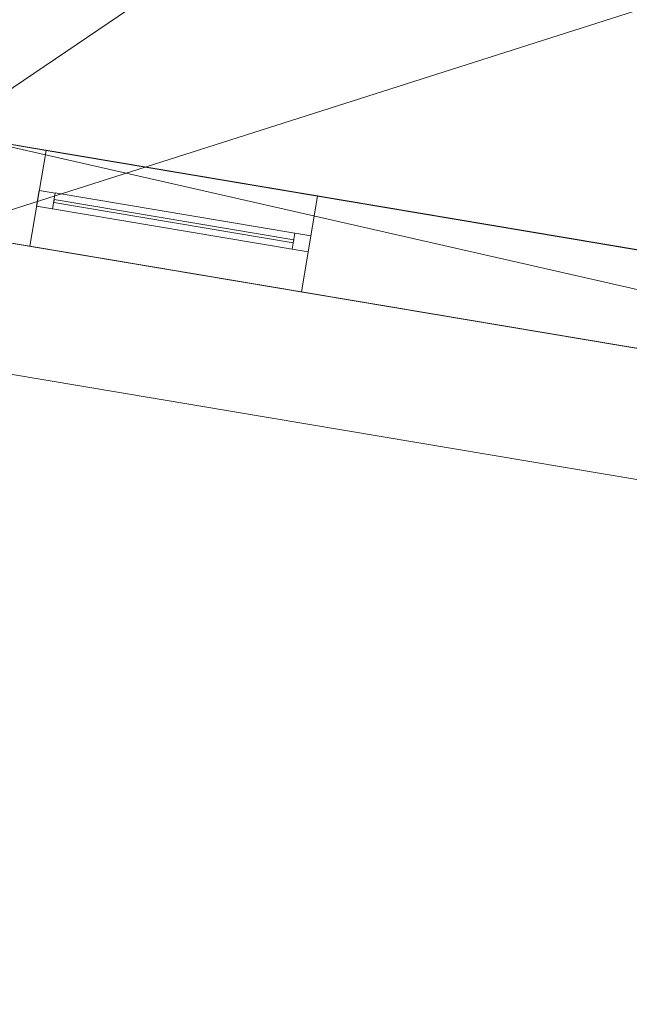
# Model space of a CAD drawing. Header units: millimetres. Extents: x -430348 to -225823, y -86243 to 5084.
# Tile 678 of 1056: x -360520 to -358638, y -8642 to -5601. Entities that reach past the tile are written whole.
import ezdxf

# ---------------------------------------------------------------- set-up
doc = ezdxf.new("R2010")
doc.units = ezdxf.units.MM
for name, color, linetype, lineweight in [('A-GLAZ-CURT', 52, 'Continuous', 9), ('A-GLAZ-CWMG', 51, 'Continuous', 9), ('A-ROOF', 132, 'Continuous', 9), ('A-WALL', 113, 'Continuous', 9)]:
    doc.layers.add(name, color=color, linetype=linetype, lineweight=lineweight)

# ---------------------------------------------------------------- blocks, each defined once
blk = doc.blocks.new('System Panel - Glazed-518837-_3D_ Copy 1')
at = {"layer": 'A-GLAZ-CURT', "transparency": 33554471}
mesh = blk.add_polyface(dxfattribs=at)
corners = [(-375, 5), (-375, 5, 575), (375, 5, 575), (375, 5)]
mesh.append_faces([[corners[k] for k in face] for face in [(2, 3, 0, 1)]])
mesh = blk.add_polyface(dxfattribs=at)
corners = [(375, -5), (-375, -5), (-375, 5), (375, 5)]
mesh.append_faces([[corners[k] for k in face] for face in [(3, 0, 1, 2)]])
mesh = blk.add_polyface(dxfattribs=at)
corners = [(-375, -5, 575), (375, -5, 575), (375, 5, 575), (-375, 5, 575)]
mesh.append_faces([[corners[k] for k in face] for face in [(3, 0, 1, 2)]])
mesh = blk.add_polyface(dxfattribs=at)
corners = [(-375, -5), (-375, -5, 575), (-375, 5, 575), (-375, 5)]
mesh.append_faces([[corners[k] for k in face] for face in [(0, 1, 2, 3)]])
mesh = blk.add_polyface(dxfattribs=at)
corners = [(375, -5, 575), (375, -5), (375, 5), (375, 5, 575)]
mesh.append_faces([[corners[k] for k in face] for face in [(0, 1, 2, 3)]])
mesh = blk.add_polyface(dxfattribs=at)
corners = [(-375, -5), (375, -5), (375, -5, 575), (-375, -5, 575)]
mesh.append_faces([[corners[k] for k in face] for face in [(3, 0, 1, 2)]])
blk = doc.blocks.new('Rectangular Mullion - 50mm x 50mm-353377-_3D_ Copy 1')
at = {"layer": 'A-GLAZ-CWMG'}
mesh = blk.add_polyface(dxfattribs=at)
corners = [(0, 25), (-50, 25), (-50, -25), (0, -25)]
mesh.append_faces([[corners[k] for k in face] for face in [(2, 3, 0, 1)]])
mesh = blk.add_polyface(dxfattribs=at)
corners = [(-50, 25), (0, 25), (0, 25, -500), (-50, 25, -500)]
mesh.append_faces([[corners[k] for k in face] for face in [(3, 0, 1, 2)]])
mesh = blk.add_polyface(dxfattribs=at)
corners = [(-50, -25), (-50, 25), (-50, 25, -500), (-50, -25, -500)]
mesh.append_faces([[corners[k] for k in face] for face in [(0, 1, 2, 3)]])
mesh = blk.add_polyface(dxfattribs=at)
corners = [(0, 25), (0, -25), (0, -25, -500), (0, 25, -500)]
mesh.append_faces([[corners[k] for k in face] for face in [(0, 1, 2, 3)]])
mesh = blk.add_polyface(dxfattribs=at)
corners = [(0, -25), (-50, -25), (-50, -25, -500), (0, -25, -500)]
mesh.append_faces([[corners[k] for k in face] for face in [(3, 0, 1, 2)]])
blk = doc.blocks.new('Rectangular Mullion - 50mm x 50mm-285748-_3D_ Copy 1')
at = {"layer": 'A-GLAZ-CWMG'}
mesh = blk.add_polyface(dxfattribs=at)
corners = [(0, 25), (-50, 25), (-50, -25), (0, -25)]
mesh.append_faces([[corners[k] for k in face] for face in [(3, 0, 1, 2)]])
mesh = blk.add_polyface(dxfattribs=at)
corners = [(0, 25, -750), (0, -25, -750), (-50, -25, -750), (-50, 25, -750)]
mesh.append_faces([[corners[k] for k in face] for face in [(3, 0, 1, 2)]])
mesh = blk.add_polyface(dxfattribs=at)
corners = [(-50, 25), (0, 25), (0, 25, -750), (-50, 25, -750)]
mesh.append_faces([[corners[k] for k in face] for face in [(0, 1, 2, 3)]])
mesh = blk.add_polyface(dxfattribs=at)
corners = [(-50, -25), (-50, 25), (-50, 25, -750), (-50, -25, -750)]
mesh.append_faces([[corners[k] for k in face] for face in [(0, 1, 2, 3)]])
mesh = blk.add_polyface(dxfattribs=at)
corners = [(0, 25), (0, -25), (0, -25, -750), (0, 25, -750)]
mesh.append_faces([[corners[k] for k in face] for face in [(0, 1, 2, 3)]])
mesh = blk.add_polyface(dxfattribs=at)
corners = [(0, -25), (-50, -25), (-50, -25, -750), (0, -25, -750)]
mesh.append_faces([[corners[k] for k in face] for face in [(0, 1, 2, 3)]])
blk = doc.blocks.new('Rectangular Mullion - 50mm x 50mm-386278-_3D_ Copy 1')
at = {"layer": 'A-GLAZ-CWMG'}
mesh = blk.add_polyface(dxfattribs=at)
corners = [(0, 25), (-50, 25), (-50, -25), (0, -25)]
mesh.append_faces([[corners[k] for k in face] for face in [(2, 3, 0, 1)]])
mesh = blk.add_polyface(dxfattribs=at)
corners = [(-50, 25), (0, 25), (0, 25, -650), (-50, 25, -650)]
mesh.append_faces([[corners[k] for k in face] for face in [(3, 0, 1, 2)]])
mesh = blk.add_polyface(dxfattribs=at)
corners = [(-50, -25), (-50, 25), (-50, 25, -650), (-50, -25, -650)]
mesh.append_faces([[corners[k] for k in face] for face in [(3, 0, 1, 2)]])
mesh = blk.add_polyface(dxfattribs=at)
corners = [(0, 25), (0, -25), (0, -25, -650), (0, 25, -650)]
mesh.append_faces([[corners[k] for k in face] for face in [(3, 0, 1, 2)]])
mesh = blk.add_polyface(dxfattribs=at)
corners = [(0, -25), (-50, -25), (-50, -25, -650), (0, -25, -650)]
mesh.append_faces([[corners[k] for k in face] for face in [(3, 0, 1, 2)]])
blk = doc.blocks.new('Rectangular Mullion - 50mm x 50mm-285749-_3D_ Copy 1')
at = {"layer": 'A-GLAZ-CWMG'}
mesh = blk.add_polyface(dxfattribs=at)
corners = [(0, 25), (-50, 25), (-50, -25), (0, -25)]
mesh.append_faces([[corners[k] for k in face] for face in [(2, 3, 0, 1)]])
mesh = blk.add_polyface(dxfattribs=at)
corners = [(0, 25, -750), (0, -25, -750), (-50, -25, -750), (-50, 25, -750)]
mesh.append_faces([[corners[k] for k in face] for face in [(0, 1, 2, 3)]])
mesh = blk.add_polyface(dxfattribs=at)
corners = [(-50, 25), (0, 25), (0, 25, -750), (-50, 25, -750)]
mesh.append_faces([[corners[k] for k in face] for face in [(0, 1, 2, 3)]])
mesh = blk.add_polyface(dxfattribs=at)
corners = [(-50, -25), (-50, 25), (-50, 25, -750), (-50, -25, -750)]
mesh.append_faces([[corners[k] for k in face] for face in [(0, 1, 2, 3)]])
mesh = blk.add_polyface(dxfattribs=at)
corners = [(0, 25), (0, -25), (0, -25, -750), (0, 25, -750)]
mesh.append_faces([[corners[k] for k in face] for face in [(0, 1, 2, 3)]])
mesh = blk.add_polyface(dxfattribs=at)
corners = [(0, -25), (-50, -25), (-50, -25, -750), (0, -25, -750)]
mesh.append_faces([[corners[k] for k in face] for face in [(0, 1, 2, 3)]])
blk = doc.blocks.new('System Panel - Glazed-518839-_3D_ Copy 1')
at = {"layer": 'A-GLAZ-CURT', "transparency": 33554471}
mesh = blk.add_polyface(dxfattribs=at)
corners = [(-375, 5), (-375, 5, 425), (375, 5, 425), (375, 5)]
mesh.append_faces([[corners[k] for k in face] for face in [(2, 3, 0, 1)]])
mesh = blk.add_polyface(dxfattribs=at)
corners = [(375, -5), (-375, -5), (-375, 5), (375, 5)]
mesh.append_faces([[corners[k] for k in face] for face in [(3, 0, 1, 2)]])
mesh = blk.add_polyface(dxfattribs=at)
corners = [(-375, -5, 425), (375, -5, 425), (375, 5, 425), (-375, 5, 425)]
mesh.append_faces([[corners[k] for k in face] for face in [(3, 0, 1, 2)]])
mesh = blk.add_polyface(dxfattribs=at)
corners = [(-375, -5), (-375, -5, 425), (-375, 5, 425), (-375, 5)]
mesh.append_faces([[corners[k] for k in face] for face in [(0, 1, 2, 3)]])
mesh = blk.add_polyface(dxfattribs=at)
corners = [(375, -5, 425), (375, -5), (375, 5), (375, 5, 425)]
mesh.append_faces([[corners[k] for k in face] for face in [(0, 1, 2, 3)]])
mesh = blk.add_polyface(dxfattribs=at)
corners = [(-375, -5), (375, -5), (375, -5, 425), (-375, -5, 425)]
mesh.append_faces([[corners[k] for k in face] for face in [(3, 0, 1, 2)]])
blk = doc.blocks.new('Rectangular Mullion - 50mm x 50mm-386504-_3D_ Copy 1')
at = {"layer": 'A-GLAZ-CWMG'}
mesh = blk.add_polyface(dxfattribs=at)
corners = [(0, 25, -650), (0, -25, -650), (-50, -25, -650), (-50, 25, -650)]
mesh.append_faces([[corners[k] for k in face] for face in [(3, 0, 1, 2)]])
mesh = blk.add_polyface(dxfattribs=at)
corners = [(-50, 25), (0, 25), (0, 25, -650), (-50, 25, -650)]
mesh.append_faces([[corners[k] for k in face] for face in [(3, 0, 1, 2)]])
mesh = blk.add_polyface(dxfattribs=at)
corners = [(-50, -25), (-50, 25), (-50, 25, -650), (-50, -25, -650)]
mesh.append_faces([[corners[k] for k in face] for face in [(3, 0, 1, 2)]])
mesh = blk.add_polyface(dxfattribs=at)
corners = [(0, 25), (0, -25), (0, -25, -650), (0, 25, -650)]
mesh.append_faces([[corners[k] for k in face] for face in [(3, 0, 1, 2)]])
mesh = blk.add_polyface(dxfattribs=at)
corners = [(0, -25), (-50, -25), (-50, -25, -650), (0, -25, -650)]
mesh.append_faces([[corners[k] for k in face] for face in [(3, 0, 1, 2)]])
blk = doc.blocks.new('Rectangular Mullion - 50mm x 50mm-353384-_3D_ Copy 1')
at = {"layer": 'A-GLAZ-CWMG'}
mesh = blk.add_polyface(dxfattribs=at)
corners = [(0, 25, -500), (0, -25, -500), (-50, -25, -500), (-50, 25, -500)]
mesh.append_faces([[corners[k] for k in face] for face in [(0, 1, 2, 3)]])
mesh = blk.add_polyface(dxfattribs=at)
corners = [(-50, 25), (0, 25), (0, 25, -500), (-50, 25, -500)]
mesh.append_faces([[corners[k] for k in face] for face in [(3, 0, 1, 2)]])
mesh = blk.add_polyface(dxfattribs=at)
corners = [(-50, -25), (-50, 25), (-50, 25, -500), (-50, -25, -500)]
mesh.append_faces([[corners[k] for k in face] for face in [(3, 0, 1, 2)]])
mesh = blk.add_polyface(dxfattribs=at)
corners = [(0, 25), (0, -25), (0, -25, -500), (0, 25, -500)]
mesh.append_faces([[corners[k] for k in face] for face in [(3, 0, 1, 2)]])
mesh = blk.add_polyface(dxfattribs=at)
corners = [(0, -25), (-50, -25), (-50, -25, -500), (0, -25, -500)]
mesh.append_faces([[corners[k] for k in face] for face in [(3, 0, 1, 2)]])
blk = doc.blocks.new('Rectangular Mullion - 50mm x 50mm-285750-_3D_ Copy 1')
at = {"layer": 'A-GLAZ-CWMG'}
mesh = blk.add_polyface(dxfattribs=at)
corners = [(25, 25), (-25, 25), (-25, -25), (25, -25)]
mesh.append_faces([[corners[k] for k in face] for face in [(2, 3, 0, 1)]])
mesh = blk.add_polyface(dxfattribs=at)
corners = [(25, 25, -750), (25, -25, -750), (-25, -25, -750), (-25, 25, -750)]
mesh.append_faces([[corners[k] for k in face] for face in [(0, 1, 2, 3)]])
mesh = blk.add_polyface(dxfattribs=at)
corners = [(-25, 25), (25, 25), (25, 25, -750), (-25, 25, -750)]
mesh.append_faces([[corners[k] for k in face] for face in [(0, 1, 2, 3)]])
mesh = blk.add_polyface(dxfattribs=at)
corners = [(-25, -25), (-25, 25), (-25, 25, -750), (-25, -25, -750)]
mesh.append_faces([[corners[k] for k in face] for face in [(0, 1, 2, 3)]])
mesh = blk.add_polyface(dxfattribs=at)
corners = [(25, 25), (25, -25), (25, -25, -750), (25, 25, -750)]
mesh.append_faces([[corners[k] for k in face] for face in [(0, 1, 2, 3)]])
mesh = blk.add_polyface(dxfattribs=at)
corners = [(25, -25), (-25, -25), (-25, -25, -750), (25, -25, -750)]
mesh.append_faces([[corners[k] for k in face] for face in [(0, 1, 2, 3)]])

msp = doc.modelspace()

# ---------------------------------------------------------------- block references
at = {"layer": 'A-GLAZ-CURT', "transparency": 33554471, "rotation": 350.4526997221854}
for name, p in [('System Panel - Glazed-518837-_3D_ Copy 1', (-360044.5, -6223.4, 62157.6)), ('System Panel - Glazed-518839-_3D_ Copy 1', (-360044.5, -6223.4, 62782.6))]:
    msp.add_blockref(name, p, dxfattribs=at)
at = {"layer": 'A-GLAZ-CWMG', "rotation": 170.4526997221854}
for name, p in [('Rectangular Mullion - 50mm x 50mm-353377-_3D_ Copy 1', (-360463.6, -6152.9, 63257.6)), ('Rectangular Mullion - 50mm x 50mm-386504-_3D_ Copy 1', (-360463.6, -6152.9, 62757.6))]:
    msp.add_blockref(name, p, dxfattribs=at)
at = {"layer": 'A-GLAZ-CWMG', "extrusion": (0.986149, -0.165862, 0), "rotation": 90}
for name, p in [('Rectangular Mullion - 50mm x 50mm-285748-_3D_ Copy 1', (-65854.8, 63257.6, -353650.3)), ('Rectangular Mullion - 50mm x 50mm-285750-_3D_ Copy 1', (-65854.8, 62757.6, -353650.3))]:
    msp.add_blockref(name, p, dxfattribs=at)
at = {"layer": 'A-GLAZ-CWMG', "extrusion": (-0.986149, 0.165862, 0), "rotation": 270}
msp.add_blockref('Rectangular Mullion - 50mm x 50mm-285749-_3D_ Copy 1', (65854.8, 62107.6, 354400.3), dxfattribs=at)
at = {"layer": 'A-GLAZ-CWMG', "extrusion": (0, 0, -1), "rotation": 189.5473002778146}
for name, p in [('Rectangular Mullion - 50mm x 50mm-386278-_3D_ Copy 1', (359625.4, -6293.9, -62107.6)), ('Rectangular Mullion - 50mm x 50mm-353384-_3D_ Copy 1', (359625.4, -6293.9, -62757.6))]:
    msp.add_blockref(name, p, dxfattribs=at)

# ---------------------------------------------------------------- meshes
at = {"layer": 'A-ROOF'}
mesh = msp.add_polyface(dxfattribs=at)
corners = [(-360412.7, 480.5, 63357.6), (-360412.7, 480.5, 63257.6), (-361590.3, -6521.1, 63257.6), (-361590.3, -6521.1, 63357.6)]
mesh.append_faces([[corners[k] for k in face] for face in [(3, 0, 1, 2)]])
mesh = msp.add_polyface(dxfattribs=at)
corners = [(-360412.7, 480.5, 63357.6), (-361590.3, -6521.1, 63357.6), (-357333, -3637.3, 65907.6)]
mesh.append_faces([[corners[k] for k in face] for face in [(1, 2, 0)]])
mesh = msp.add_polyface(dxfattribs=at)
corners = [(-361590.3, -6521.1, 63257.6), (-360412.7, 480.5, 63257.6), (-357333, -3637.3, 65807.6)]
mesh.append_faces([[corners[k] for k in face] for face in [(1, 2, 0)]])
mesh = msp.add_polyface(dxfattribs=at)
corners = [(-335956.2, -3632.8, 63357.6), (-360412.7, 480.5, 63357.6), (-357333, -3637.3, 65907.6), (-355277.9, -3983, 65907.6), (-355180.4, -3403.2, 65485.3), (-354376.7, -3538.4, 65485.3), (-354474.2, -4118.1, 65907.6), (-343029.9, -6043, 65907.6), (-342932.4, -5463.2, 65485.3), (-342128.7, -5598.4, 65485.3), (-342226.2, -6178.1, 65907.6), (-340055.7, -6543.2, 65907.6)]
mesh.append_faces([[corners[k] for k in face] for face in [(4, 1, 2, 3)]], dxfattribs={"vtx0": -1})
mesh.append_faces([[corners[k] for k in face] for face in [(1, 4, 5, 0)]], dxfattribs={"vtx0": -1, "vtx2": -1})
mesh.append_faces([[corners[k] for k in face] for face in [(11, 0, 9, 10), (7, 8, 5, 6)]], dxfattribs={"vtx1": -1})
mesh.append_faces([[corners[k] for k in face] for face in [(8, 9, 0, 5)]], dxfattribs={"vtx1": -1, "vtx2": -1, "vtx3": -1})
mesh = msp.add_polyface(dxfattribs=at)
corners = [(-360412.7, 480.5, 63257.6), (-335956.2, -3632.8, 63257.6), (-340055.7, -6543.2, 65807.6), (-342226.2, -6178.1, 65807.6), (-342128.7, -5598.4, 65385.3), (-342932.4, -5463.2, 65385.3), (-343029.9, -6043, 65807.6), (-354474.2, -4118.1, 65807.6), (-354376.7, -3538.4, 65385.3), (-355180.4, -3403.2, 65385.3), (-355277.9, -3983, 65807.6), (-357333, -3637.3, 65807.6)]
mesh.append_faces([[corners[k] for k in face] for face in [(4, 1, 2, 3), (8, 5, 6, 7)]], dxfattribs={"vtx0": -1})
mesh.append_faces([[corners[k] for k in face] for face in [(1, 4, 5, 8)]], dxfattribs={"vtx0": -1, "vtx2": -1, "vtx3": -1})
mesh.append_faces([[corners[k] for k in face] for face in [(11, 0, 9, 10)]], dxfattribs={"vtx1": -1})
mesh.append_faces([[corners[k] for k in face] for face in [(8, 9, 0, 1)]], dxfattribs={"vtx1": -1, "vtx3": -1})
mesh = msp.add_polyface(dxfattribs=at)
corners = [(-361590.3, -6521.1, 63357.6), (-337133.8, -10634.5, 63357.6), (-340055.7, -6543.2, 65907.6), (-342226.2, -6178.1, 65907.6), (-342319.5, -6732.4, 65503.9), (-343123.2, -6597.3, 65503.9), (-343029.9, -6043, 65907.6), (-354474.2, -4118.1, 65907.6), (-354567.4, -4672.4, 65503.9), (-355371.1, -4537.3, 65503.9), (-355277.9, -3983, 65907.6), (-357333, -3637.3, 65907.6)]
mesh.append_faces([[corners[k] for k in face] for face in [(4, 1, 2, 3)]], dxfattribs={"vtx0": -1})
mesh.append_faces([[corners[k] for k in face] for face in [(1, 4, 5, 8)]], dxfattribs={"vtx0": -1, "vtx2": -1, "vtx3": -1})
mesh.append_faces([[corners[k] for k in face] for face in [(11, 0, 9, 10)]], dxfattribs={"vtx1": -1})
mesh.append_faces([[corners[k] for k in face] for face in [(8, 9, 0, 1)]], dxfattribs={"vtx1": -1, "vtx3": -1})
mesh.append_faces([[corners[k] for k in face] for face in [(6, 7, 8, 5)]], dxfattribs={"vtx2": -1})
mesh = msp.add_polyface(dxfattribs=at)
corners = [(-337133.8, -10634.5, 63257.6), (-361590.3, -6521.1, 63257.6), (-357333, -3637.3, 65807.6), (-355277.9, -3983, 65807.6), (-355371.1, -4537.3, 65403.9), (-354567.4, -4672.4, 65403.9), (-354474.2, -4118.1, 65807.6), (-343029.9, -6043, 65807.6), (-343123.2, -6597.3, 65403.9), (-342319.5, -6732.4, 65403.9), (-342226.2, -6178.1, 65807.6), (-340055.7, -6543.2, 65807.6)]
mesh.append_faces([[corners[k] for k in face] for face in [(4, 1, 2, 3)]], dxfattribs={"vtx0": -1})
mesh.append_faces([[corners[k] for k in face] for face in [(1, 4, 5, 0)]], dxfattribs={"vtx0": -1, "vtx2": -1})
mesh.append_faces([[corners[k] for k in face] for face in [(11, 0, 9, 10)]], dxfattribs={"vtx1": -1})
mesh.append_faces([[corners[k] for k in face] for face in [(8, 9, 0, 5)]], dxfattribs={"vtx1": -1, "vtx2": -1, "vtx3": -1})
mesh.append_faces([[corners[k] for k in face] for face in [(5, 6, 7, 8)]], dxfattribs={"vtx3": -1})
mesh = msp.add_polyface(dxfattribs=at)
corners = [(-361793.8, -10745.9, 61168.1), (-361030.9, -6209.6, 61282.7), (-355459.1, -7146.7, 61282.7), (-356222.1, -11683, 61168.1)]
mesh.append_faces([[corners[k] for k in face] for face in [(0, 1, 2, 3)]])
mesh = msp.add_polyface(dxfattribs=at)
corners = [(-361030.9, -6209.6, 61382.7), (-361793.8, -10745.9, 61268.1), (-356222.1, -11683, 61268.1), (-355459.1, -7146.7, 61382.7)]
mesh.append_faces([[corners[k] for k in face] for face in [(3, 0, 1, 2)]])
mesh = msp.add_polyface(dxfattribs=at)
corners = [(-361030.9, -6209.6, 61382.7), (-355459.1, -7146.7, 61382.7), (-355459.1, -7146.7, 61282.7), (-361030.9, -6209.6, 61282.7)]
mesh.append_faces([[corners[k] for k in face] for face in [(0, 1, 2, 3)]])
mesh = msp.add_polyface(dxfattribs=at)
corners = [(-361590.3, -6521.1, 63357.6), (-361590.3, -6521.1, 63257.6), (-337133.8, -10634.5, 63257.6), (-337133.8, -10634.5, 63357.6)]
mesh.append_faces([[corners[k] for k in face] for face in [(0, 1, 2, 3)]])
at = {"layer": 'A-WALL'}
mesh = msp.add_polyface(dxfattribs=at)
corners = [(-359985.9, 3.1, 58457.6), (-361030.9, -6209.6, 58457.6), (-361030.9, -6209.6, 61282.7), (-361030.9, -6209.6, 63544.9), (-361018.1, -6133.5, 63600.4), (-359998.7, -72.9, 63600.4), (-359985.9, 3.1, 63544.9), (-360491.8, -3004.6, 59539.2), (-360491.8, -3004.6, 60271.8), (-360583, -3547, 60271.8), (-360583, -3547, 59539.2)]
mesh.append_faces([[corners[k] for k in face] for face in [(0, 7, 8), (7, 0, 1, 10), (2, 9, 10, 1)]], dxfattribs={"vtx0": -1, "vtx2": -1})
mesh.append_faces([[corners[k] for k in face] for face in [(8, 5, 6, 0)]], dxfattribs={"vtx0": -1, "vtx3": -1})
mesh.append_faces([[corners[k] for k in face] for face in [(4, 5, 8, 9)]], dxfattribs={"vtx1": -1, "vtx3": -1})
mesh.append_faces([[corners[k] for k in face] for face in [(2, 3, 4, 9)]], dxfattribs={"vtx2": -1, "vtx3": -1})
mesh = msp.add_polyface(dxfattribs=at)
corners = [(-359690.1, -46.6, 58457.6), (-359739.8, -342.5, 58457.6), (-360685.3, -5963.5, 58457.6), (-360735, -6259.4, 58457.6), (-361030.9, -6209.6, 58457.6), (-359985.9, 3.1, 58457.6)]
mesh.append_faces([[corners[k] for k in face] for face in [(4, 5, 2, 3)]], dxfattribs={"vtx1": -1})
mesh.append_faces([[corners[k] for k in face] for face in [(5, 0, 1, 2)]], dxfattribs={"vtx3": -1})
mesh = msp.add_polyface(dxfattribs=at)
corners = [(-360735, -6259.4, 58457.6), (-360685.3, -5963.5, 58457.6), (-359739.8, -342.5, 58457.6), (-359690.1, -46.6, 58457.6), (-359690.1, -46.6, 63544.9), (-359739.8, -342.5, 63760.4), (-359750.4, -405, 63806), (-360674.7, -5900.9, 63806), (-360685.3, -5963.5, 63760.4), (-360735, -6259.4, 63544.9), (-360735, -6259.4, 61282.7), (-360196, -3054.4, 60271.8), (-360196, -3054.4, 59539.2), (-360287.2, -3596.8, 59539.2), (-360287.2, -3596.8, 60271.8)]
mesh.append_faces([[corners[k] for k in face] for face in [(4, 2, 3)]], dxfattribs={"vtx0": -1})
mesh.append_faces([[corners[k] for k in face] for face in [(14, 1, 13)]], dxfattribs={"vtx0": -1, "vtx1": -1})
mesh.append_faces([[corners[k] for k in face] for face in [(7, 10, 14, 11)]], dxfattribs={"vtx0": -1, "vtx1": -1, "vtx3": -1})
mesh.append_faces([[corners[k] for k in face] for face in [(6, 7, 11, 5), (4, 5, 11)]], dxfattribs={"vtx1": -1, "vtx2": -1})
mesh.append_faces([[corners[k] for k in face] for face in [(11, 12, 2, 4)]], dxfattribs={"vtx1": -1, "vtx2": -1, "vtx3": -1})
mesh.append_faces([[corners[k] for k in face] for face in [(12, 13, 1, 2)]], dxfattribs={"vtx1": -1, "vtx3": -1})
mesh.append_faces([[corners[k] for k in face] for face in [(8, 9, 10, 7)]], dxfattribs={"vtx2": -1})
mesh.append_faces([[corners[k] for k in face] for face in [(10, 0, 1, 14)]], dxfattribs={"vtx2": -1, "vtx3": -1})
mesh = msp.add_polyface(dxfattribs=at)
corners = [(-360674.7, -5900.9, 63806), (-359750.4, -405, 63806), (-359998.7, -72.9, 63600.4), (-361018.1, -6133.5, 63600.4)]
mesh.append_faces([[corners[k] for k in face] for face in [(2, 3, 0, 1)]])
mesh = msp.add_polyface(dxfattribs=at)
corners = [(-337856.4, -10107.3, 58457.6), (-337918.4, -10096.9, 58457.6), (-341603.7, -9477.1, 58457.6), (-341899.6, -9427.3, 58457.6), (-350281.8, -8017.5, 58457.6), (-350577.7, -7967.7, 58457.6), (-353486.8, -7478.4, 58457.6), (-353782.7, -7428.7, 58457.6), (-355557.7, -7130.1, 58457.6), (-355853.6, -7080.4, 58457.6), (-360735, -6259.4, 58457.6), (-360685.3, -5963.5, 58457.6), (-350133.5, -7738.2, 58457.6), (-349837.6, -7788, 58457.6), (-348703.5, -7978.7, 58457.6), (-348407.7, -8028.5, 58457.6), (-337806.6, -9811.5, 58457.6)]
mesh.append_faces([[corners[k] for k in face] for face in [(11, 8, 9, 10)]], dxfattribs={"vtx0": -1})
mesh.append_faces([[corners[k] for k in face] for face in [(5, 12, 4)]], dxfattribs={"vtx0": -1, "vtx1": -1})
mesh.append_faces([[corners[k] for k in face] for face in [(12, 7, 8, 11), (16, 2, 3, 15), (4, 14, 15, 3)]], dxfattribs={"vtx0": -1, "vtx2": -1})
mesh.append_faces([[corners[k] for k in face] for face in [(12, 5, 6, 7)]], dxfattribs={"vtx0": -1, "vtx3": -1})
mesh.append_faces([[corners[k] for k in face] for face in [(13, 14, 4, 12)]], dxfattribs={"vtx1": -1, "vtx2": -1})
mesh.append_faces([[corners[k] for k in face] for face in [(16, 0, 1, 2)]], dxfattribs={"vtx3": -1})
mesh = msp.add_polyface(dxfattribs=at)
corners = [(-360735, -6259.4, 63544.9), (-337856.4, -10107.3, 63544.9), (-337806.6, -9811.5, 63760.4), (-360685.3, -5963.5, 63760.4)]
mesh.append_faces([[corners[k] for k in face] for face in [(2, 3, 0, 1)]])
mesh = msp.add_polyface(dxfattribs=at)
corners = [(-337806.6, -9811.5, 58457.6), (-348407.7, -8028.5, 58457.6), (-348703.5, -7978.7, 58457.6), (-349837.6, -7788, 58457.6), (-350133.5, -7738.2, 58457.6), (-360685.3, -5963.5, 58457.6), (-360685.3, -5963.5, 63760.4), (-337806.6, -9811.5, 63760.4), (-357973.3, -6419.6, 63257.6), (-357973.3, -6419.6, 62107.6), (-356790, -6618.7, 62107.6), (-356790, -6618.7, 63257.6), (-354078.1, -7074.8, 63257.6), (-354078.1, -7074.8, 62107.6), (-352648.1, -7315.3, 62107.6), (-352648.1, -7315.3, 63257.6), (-351070.3, -7580.7, 63257.6), (-351070.3, -7580.7, 62107.6), (-350232.1, -7721.6, 62107.6), (-350232.1, -7721.6, 63257.6), (-349541.8, -7837.7, 63257.6), (-349541.8, -7837.7, 62107.6), (-349098, -7912.4, 62107.6), (-349098, -7912.4, 63257.6), (-347569.5, -8169.5, 62107.6), (-347569.5, -8169.5, 63257.6), (-348407.7, -8028.5, 63257.6), (-348407.7, -8028.5, 62107.6), (-344463.1, -8691.9, 62107.6), (-344463.1, -8691.9, 63257.6), (-345745.1, -8476.3, 63257.6), (-345745.1, -8476.3, 62107.6), (-340469.2, -9363.7, 62107.6), (-340469.2, -9363.7, 63257.6), (-341899.1, -9123.2, 63257.6), (-341899.1, -9123.2, 62107.6), (-338053.1, -9770, 62107.6), (-338053.1, -9770, 63257.6), (-338842.1, -9637.4, 63257.6), (-338842.1, -9637.4, 62107.6), (-345794.4, -8468, 59607.6), (-345794.4, -8468, 60757.6), (-346632.6, -8327, 60757.6), (-346632.6, -8327, 59607.6), (-343723.5, -8816.3, 59957.6), (-343723.5, -8816.3, 60757.6), (-344413.8, -8700.2, 60757.6), (-344413.8, -8700.2, 59957.6), (-341849.8, -9131.5, 59507.6), (-341849.8, -9131.5, 60757.6), (-342589.4, -9007.1, 60757.6), (-342589.4, -9007.1, 59507.6), (-353732.9, -7132.8, 59846.6), (-353732.9, -7132.8, 60767.4), (-354373.9, -7025, 60767.4), (-354373.9, -7025, 59846.6), (-348703.5, -7978.7, 58607.6), (-348703.5, -7978.7, 60907.6), (-349837.6, -7788, 60907.6), (-349837.6, -7788, 58607.6), (-347234.2, -8225.9, 58707.6), (-347234.2, -8225.9, 60757.6), (-348072.4, -8084.9, 60757.6), (-348072.4, -8084.9, 58707.6), (-360438.7, -6005, 63257.6), (-360438.7, -6005, 62107.6), (-359600.5, -6146, 62107.6), (-359600.5, -6146, 63257.6)]
mesh.append_faces([[corners[k] for k in face] for face in [(41, 47, 40), (36, 0, 39), (35, 29, 34), (57, 62, 56), (4, 59, 3)]], dxfattribs={"vtx0": -1, "vtx1": -1})
mesh.append_faces([[corners[k] for k in face] for face in [(7, 26, 23, 6), (21, 58, 18, 20), (9, 5, 66, 8)]], dxfattribs={"vtx0": -1, "vtx1": -1, "vtx2": -1})
mesh.append_faces([[corners[k] for k in face] for face in [(39, 0, 48, 32), (42, 61, 24, 31), (57, 22, 27, 62)]], dxfattribs={"vtx0": -1, "vtx1": -1, "vtx2": -1, "vtx3": -1})
mesh.append_faces([[corners[k] for k in face] for face in [(41, 31, 46, 47), (35, 45, 28, 29), (55, 5, 9, 10)]], dxfattribs={"vtx0": -1, "vtx1": -1, "vtx3": -1})
mesh.append_faces([[corners[k] for k in face] for face in [(32, 48, 49), (1, 63, 60, 0), (61, 42, 43, 60), (28, 45, 46, 31), (39, 32, 33, 38), (31, 24, 25, 30), (62, 27, 24, 61), (27, 22, 23, 26), (22, 57, 58, 21), (56, 1, 2), (8, 66, 67), (6, 64, 65, 5), (5, 65, 66)]], dxfattribs={"vtx0": -1, "vtx2": -1})
mesh.append_faces([[corners[k] for k in face] for face in [(35, 49, 50, 45), (60, 43, 40, 51), (56, 62, 63, 1), (7, 37, 38, 33), (7, 33, 34, 29), (17, 52, 53, 14), (6, 23, 20, 19), (6, 19, 16, 15), (10, 12, 13, 54)]], dxfattribs={"vtx0": -1, "vtx2": -1, "vtx3": -1})
mesh.append_faces([[corners[k] for k in face] for face in [(41, 42, 31), (29, 30, 7), (35, 32, 49), (54, 55, 10), (18, 19, 20), (15, 12, 6), (10, 11, 12)]], dxfattribs={"vtx1": -1, "vtx2": -1})
mesh.append_faces([[corners[k] for k in face] for face in [(51, 48, 0, 60), (47, 44, 51, 40), (25, 26, 7, 30), (58, 59, 4, 52), (17, 18, 58, 52), (11, 8, 6, 12), (67, 64, 6, 8)]], dxfattribs={"vtx1": -1, "vtx2": -1, "vtx3": -1})
mesh.append_faces([[corners[k] for k in face] for face in [(50, 51, 44, 45), (36, 37, 7, 0), (59, 56, 2, 3), (4, 5, 55, 52), (53, 54, 13, 14), (16, 17, 14, 15)]], dxfattribs={"vtx1": -1, "vtx3": -1})
mesh = msp.add_polyface(dxfattribs=at)
corners = [(-360488.5, -6300.8, 62107.6), (-360438.7, -6005, 62107.6), (-360438.7, -6005, 63257.6), (-360488.5, -6300.8, 63257.6)]
mesh.append_faces([[corners[k] for k in face] for face in [(1, 2, 3, 0)]])
mesh = msp.add_polyface(dxfattribs=at)
corners = [(-360488.5, -6300.8, 63257.6), (-360438.7, -6005, 63257.6), (-359600.5, -6146, 63257.6), (-359650.3, -6441.8, 63257.6)]
mesh.append_faces([[corners[k] for k in face] for face in [(0, 1, 2, 3)]])
mesh = msp.add_polyface(dxfattribs=at)
corners = [(-360438.7, -6005, 62107.6), (-360488.5, -6300.8, 62107.6), (-359650.3, -6441.8, 62107.6), (-359600.5, -6146, 62107.6)]
mesh.append_faces([[corners[k] for k in face] for face in [(2, 3, 0, 1)]])
mesh = msp.add_polyface(dxfattribs=at)
corners = [(-359650.3, -6441.8, 63257.6), (-359600.5, -6146, 63257.6), (-359600.5, -6146, 62107.6), (-359650.3, -6441.8, 62107.6)]
mesh.append_faces([[corners[k] for k in face] for face in [(1, 2, 3, 0)]])
mesh = msp.add_polyface(dxfattribs=at)
corners = [(-360735, -6259.4, 58457.6), (-355853.6, -7080.4, 58457.6), (-355557.7, -7130.1, 58457.6), (-353782.7, -7428.7, 58457.6), (-353486.8, -7478.4, 58457.6), (-350577.7, -7967.7, 58457.6), (-350281.8, -8017.5, 58457.6), (-341899.6, -9427.3, 58457.6), (-341603.7, -9477.1, 58457.6), (-337918.4, -10096.9, 58457.6), (-337856.4, -10107.3, 58457.6), (-337856.4, -10107.3, 63544.9), (-360735, -6259.4, 63544.9), (-358023.1, -6715.5, 62107.6), (-358023.1, -6715.5, 63257.6), (-356839.7, -6914.5, 63257.6), (-356839.7, -6914.5, 62107.6), (-354127.8, -7370.6, 62107.6), (-354127.8, -7370.6, 63257.6), (-352697.9, -7611.1, 63257.6), (-352697.9, -7611.1, 62107.6), (-351120.1, -7876.5, 62107.6), (-351120.1, -7876.5, 63257.6), (-350281.8, -8017.5, 63257.6), (-350281.8, -8017.5, 62107.6), (-349591.5, -8133.6, 62107.6), (-349591.5, -8133.6, 63257.6), (-349147.8, -8208.2, 63257.6), (-349147.8, -8208.2, 62107.6), (-347619.2, -8465.3, 63257.6), (-347619.2, -8465.3, 62107.6), (-348457.5, -8324.3, 62107.6), (-348457.5, -8324.3, 63257.6), (-344512.9, -8987.8, 63257.6), (-344512.9, -8987.8, 62107.6), (-345794.9, -8772.2, 62107.6), (-345794.9, -8772.2, 63257.6), (-340519, -9659.5, 63257.6), (-340519, -9659.5, 62107.6), (-341948.9, -9419, 62107.6), (-341948.9, -9419, 63257.6), (-338102.9, -10065.9, 63257.6), (-338102.9, -10065.9, 62107.6), (-338891.8, -9933.2, 62107.6), (-338891.8, -9933.2, 63257.6), (-345844.2, -8763.9, 60757.6), (-345844.2, -8763.9, 59607.6), (-346682.4, -8622.9, 59607.6), (-346682.4, -8622.9, 60757.6), (-343773.3, -9112.2, 60757.6), (-343773.3, -9112.2, 59957.6), (-344463.6, -8996.1, 59957.6), (-344463.6, -8996.1, 60757.6), (-353782.7, -7428.7, 60767.4), (-353782.7, -7428.7, 59846.6), (-354423.7, -7320.9, 59846.6), (-354423.7, -7320.9, 60767.4), (-348753.3, -8274.6, 60907.6), (-348753.3, -8274.6, 58607.6), (-349887.4, -8083.8, 58607.6), (-349887.4, -8083.8, 60907.6), (-341899.6, -9427.3, 60757.6), (-341899.6, -9427.3, 59507.6), (-342639.2, -9302.9, 59507.6), (-342639.2, -9302.9, 60757.6), (-347283.9, -8521.7, 60757.6), (-347283.9, -8521.7, 58707.6), (-348122.2, -8380.7, 58707.6), (-348122.2, -8380.7, 60757.6), (-360488.5, -6300.8, 62107.6), (-360488.5, -6300.8, 63257.6), (-359650.3, -6441.8, 63257.6), (-359650.3, -6441.8, 62107.6)]
mesh.append_faces([[corners[k] for k in face] for face in [(5, 54, 4), (69, 0, 72), (16, 18, 15), (67, 58, 66), (33, 11, 36)]], dxfattribs={"vtx0": -1, "vtx1": -1})
mesh.append_faces([[corners[k] for k in face] for face in [(25, 24, 60, 28), (21, 20, 53), (46, 7, 51, 45), (65, 48, 30, 68), (30, 48, 35, 29), (39, 34, 49)]], dxfattribs={"vtx0": -1, "vtx1": -1, "vtx2": -1})
mesh.append_faces([[corners[k] for k in face] for face in [(62, 9, 43, 38)]], dxfattribs={"vtx0": -1, "vtx1": -1, "vtx2": -1, "vtx3": -1})
mesh.append_faces([[corners[k] for k in face] for face in [(16, 56, 17, 18), (7, 63, 50, 51), (39, 49, 64, 61)]], dxfattribs={"vtx0": -1, "vtx1": -1, "vtx3": -1})
mesh.append_faces([[corners[k] for k in face] for face in [(17, 56, 53, 20), (59, 5, 6, 58), (24, 25, 26, 23), (68, 57, 58, 67), (72, 13, 14, 71), (20, 21, 22, 19), (12, 22, 23), (64, 49, 50, 63), (38, 61, 62), (11, 41, 42), (9, 42, 43)]], dxfattribs={"vtx0": -1, "vtx2": -1})
mesh.append_faces([[corners[k] for k in face] for face in [(1, 55, 56, 16), (21, 53, 54, 60), (58, 6, 7, 66), (5, 59, 60, 54), (28, 60, 57, 31), (12, 70, 71, 14), (12, 14, 15, 18), (12, 18, 19, 22), (35, 48, 45, 52), (68, 30, 31, 57), (11, 32, 29, 36)]], dxfattribs={"vtx0": -1, "vtx2": -1, "vtx3": -1})
mesh.append_faces([[corners[k] for k in face] for face in [(55, 1, 2, 3), (62, 7, 8, 9), (42, 9, 10, 11)]], dxfattribs={"vtx0": -1, "vtx3": -1})
mesh.append_faces([[corners[k] for k in face] for face in [(24, 21, 60), (16, 13, 1), (51, 52, 45), (62, 63, 7), (35, 36, 29), (38, 39, 61)]], dxfattribs={"vtx1": -1, "vtx2": -1})
mesh.append_faces([[corners[k] for k in face] for face in [(0, 1, 13, 72), (26, 27, 12, 23), (11, 12, 27, 32), (46, 47, 66, 7), (40, 37, 11, 33), (44, 41, 11, 37)]], dxfattribs={"vtx1": -1, "vtx2": -1, "vtx3": -1})
mesh.append_faces([[corners[k] for k in face] for face in [(54, 55, 3, 4), (27, 28, 31, 32), (69, 70, 12, 0), (65, 66, 47, 48), (52, 49, 34, 35), (39, 40, 33, 34), (37, 38, 43, 44)]], dxfattribs={"vtx1": -1, "vtx3": -1})

doc.saveas('drawing.dxf')
